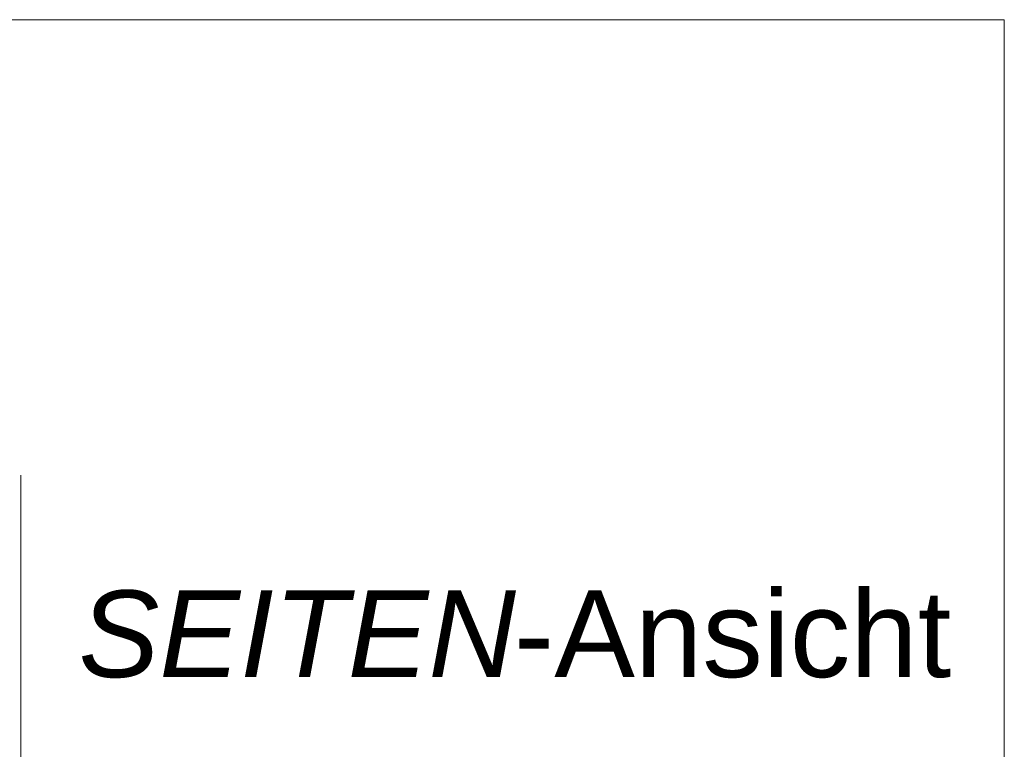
# Model space of a CAD drawing. Extents: x -620 to 300, y 62 to 1107.
# Tile 268 of 288: x 184 to 200, y 938 to 949. Entities that reach past the tile are written whole.
import ezdxf
from ezdxf.lldxf.tags import DXFTag

# ---------------------------------------------------------------- set-up
doc = ezdxf.new("R2010")
doc.units = 0
doc.layers.get('0').update_dxf_attribs({"lineweight": 35})
doc.layers.add('E_Detail_Beschriftung', color=7, linetype='Continuous', lineweight=13, true_color=0x009900)
doc.layers.add('E_Detail_Linie_Text_Bem', color=7, linetype='Continuous', lineweight=13)
doc.styles.get("Standard").update_dxf_attribs({"font": 'ARIALN.TTF'})
tags = doc.linetypes.add('fein_strichliert-A06G9G0V8I', pattern=[4, 1, -2, 1]).pattern_tags.tags
tags[8:9] = [DXFTag(74, 4), DXFTag(75, 0), DXFTag(340, '0'), DXFTag(46, 0.0), DXFTag(50, 0.0), DXFTag(44, 0.0), DXFTag(45, 0.0)]
tags[6:7] = [DXFTag(74, 4), DXFTag(75, 0), DXFTag(340, '0'), DXFTag(46, 0.0), DXFTag(50, 0.0), DXFTag(44, 0.0), DXFTag(45, 0.0)]
tags[4:5] = [DXFTag(74, 4), DXFTag(75, 0), DXFTag(340, '0'), DXFTag(46, 0.0), DXFTag(50, 0.0), DXFTag(44, 0.0), DXFTag(45, 0.0)]

# ---------------------------------------------------------------- blocks, each defined once
blk = doc.blocks.new('Referenz-A06G9G138I')
at = {"layer": 'E_Detail_Linie_Text_Bem', "linetype": 'fein_strichliert-A06G9G0V8I', "ltscale": 0.65}
for p, q in [((200.397, 949.393), (137.628, 949.393)), ((200.397, 888.077), (200.397, 949.393)), ((184.516, 889.158), (184.516, 942.037))]:
    blk.add_line(p, q, dxfattribs=at)
at = {"layer": 'E_Detail_Beschriftung', "linetype": 'Continuous', "lineweight": -2, "ltscale": 0.25, "char_height": 1.4, "attachment_point": 1}
for s, insert in [('{\\fArial;-Ansicht}', (192.477, 940.172)), ('{\\fArial|b0|i1;SEITEN}', (185.447, 940.172))]:
    blk.add_mtext(s, dxfattribs=dict(at, insert=insert))

msp = doc.modelspace()

# ---------------------------------------------------------------- block references
at = {"color": 8, "lineweight": 25, "ltscale": 0.25, "true_color": 0x808080}
msp.add_blockref('Referenz-A06G9G138I', (0, 0), dxfattribs=at)

doc.saveas('drawing.dxf')
